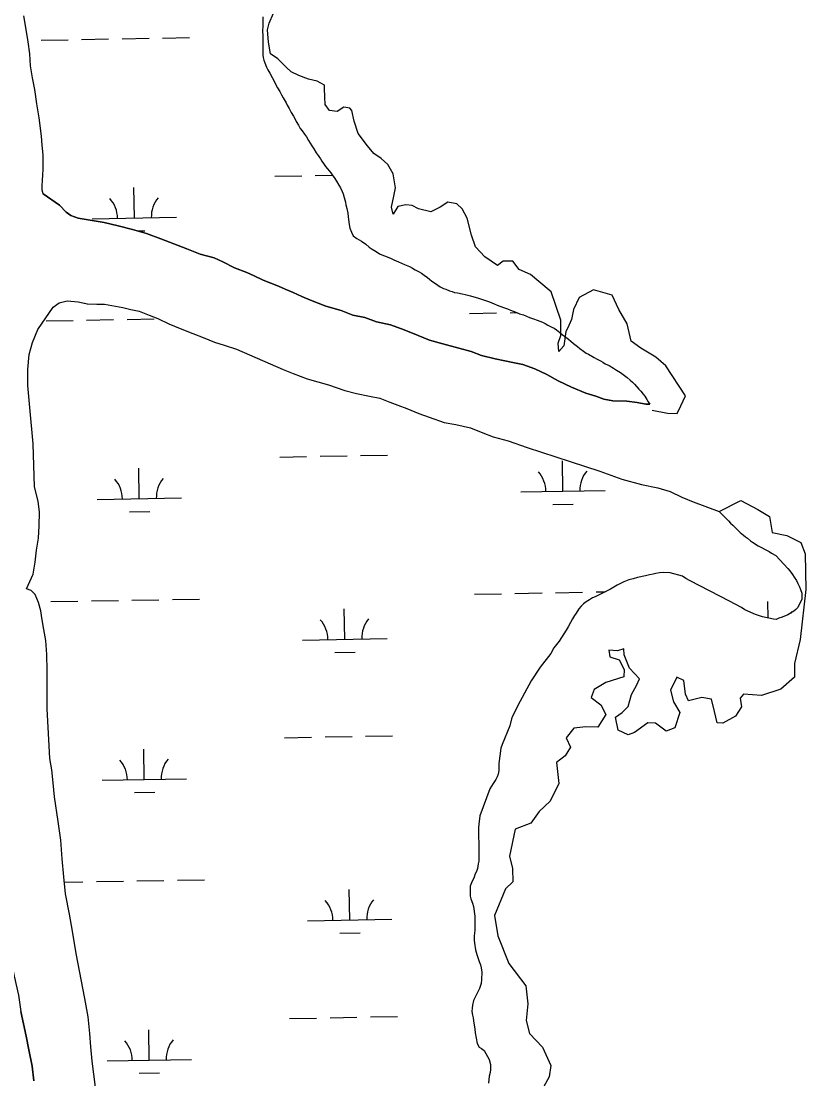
# Model space of a CAD drawing. Extents: x 3903937 to 3942190, y 260677 to 286651.
# Drawn here: x 3932777 to 3933706, y 275795 to 277048 of the extents above; entities that cross this region are included whole.
import ezdxf

# ---------------------------------------------------------------- set-up
doc = ezdxf.new("R2010")
doc.units = 0
for name, color, linetype in [('V-RIVR-EDGE', 7, 'Continuous'), ('V-TOPO-SHOR', 7, 'Continuous'), ('V-WETL-SWMP', 7, 'Continuous')]:
    doc.layers.add(name, color=color, linetype=linetype)

msp = doc.modelspace()

# ---------------------------------------------------------------- linework, layer by layer
at = {"layer": 'V-RIVR-EDGE'}
for points in [[(3933166, 276944.9), (3933158.9, 276945.8), (3933150.9, 276940.7), (3933141.8, 276942.1), (3933136.7, 276948.9), (3933136.3, 276957.8), (3933136.1, 276968.6), (3933136, 276971.8), (3933127.3, 276976.9), (3933117.1, 276979.1), (3933105.4, 276983.5), (3933096.7, 276987.9), (3933090.9, 276993), (3933080.7, 277003.2), (3933071.9, 277009), (3933069.7, 277022.9), (3933068.3, 277037.4), (3933070.5, 277045.4), (3933075.6, 277057.1)], [(3933524.2, 276586.9), (3933542.5, 276583.3), (3933553.9, 276583), (3933558.1, 276591.8), (3933563.7, 276603.9), (3933540.3, 276639.3), (3933528.6, 276649.8), (3933510.9, 276660.3), (3933499.2, 276668.8), (3933494.6, 276689), (3933484.8, 276706), (3933476.9, 276723), (3933454.7, 276729.5), (3933437.7, 276720.4), (3933431.2, 276706), (3933428.6, 276694.2), (3933424, 276683.8), (3933422, 276679.9), (3933419.4, 276662.9), (3933413.5, 276656.3), (3933412.9, 276666.1), (3933416.2, 276675.3), (3933416.2, 276693.6), (3933404.4, 276726.9), (3933390, 276739.3), (3933380.2, 276747.8), (3933366.5, 276753.7), (3933359.3, 276763.5), (3933347.5, 276763.5), (3933341, 276758.3), (3933326, 276768.7), (3933314.9, 276780.5), (3933310.3, 276794.2), (3933305.1, 276814.5), (3933299.2, 276825.6), (3933292.6, 276831.5), (3933282.2, 276833.4), (3933273, 276827.6), (3933261.9, 276821.7), (3933247.5, 276825.6), (3933239.7, 276829.5), (3933232.5, 276830.2), (3933222.7, 276828.2), (3933217.5, 276819.1), (3933215.5, 276827.6), (3933218.1, 276840.6), (3933220.1, 276850.4), (3933217.5, 276866.8), (3933210.9, 276877.9), (3933203.1, 276885.1), (3933194.6, 276891), (3933186.8, 276900.1), (3933175.7, 276914.5), (3933171.1, 276929.5), (3933168.5, 276941.9), (3933166, 276944.9)], [(3933603.5, 276466.8), (3933629.1, 276479.7), (3933649.5, 276469.2), (3933663.4, 276460.7), (3933666.4, 276442), (3933683.9, 276438.4), (3933700.3, 276429.9), (3933705.7, 276416.6), (3933706.3, 276374.3), (3933699.7, 276315.1), (3933693, 276286.7), (3933693, 276270.3), (3933676.7, 276256.4), (3933653.7, 276248.6), (3933632.6, 276250.4), (3933628.3, 276245.6), (3933630.1, 276235.3), (3933622.9, 276224.4), (3933607.8, 276215.9), (3933601.1, 276216.5), (3933598.1, 276229.8), (3933594.5, 276244.3), (3933583, 276246.2), (3933567.3, 276242.5), (3933563.7, 276250.4), (3933561.8, 276266.7), (3933553.4, 276270.3), (3933546.1, 276255.2), (3933549.7, 276241.3), (3933557, 276228.6), (3933551, 276210.5), (3933540.7, 276206.3), (3933528, 276215.9), (3933518.9, 276216.5), (3933503.2, 276205.1), (3933495.9, 276202), (3933483.9, 276207.5), (3933480.8, 276223.2), (3933488.7, 276228.6), (3933495.9, 276235.9), (3933499.6, 276249.8), (3933505.6, 276260.7), (3933509.2, 276268.5), (3933497.2, 276281.2), (3933491.1, 276296.9), (3933490.5, 276304.2), (3933483.3, 276301.8), (3933473, 276302.4), (3933474.2, 276294.5), (3933485.1, 276290.9), (3933491.1, 276279.4), (3933490.5, 276270.9), (3933469.4, 276264.3), (3933455.4, 276255.8), (3933451.8, 276246.2), (3933463.3, 276237.7), (3933469.4, 276226.2), (3933459.7, 276211.1), (3933445.8, 276211.7), (3933431.3, 276209.9), (3933422.2, 276198.4), (3933427.6, 276187.5), (3933421, 276177.2), (3933410.7, 276169.4), (3933413.7, 276144.6), (3933403.5, 276123.5), (3933390.2, 276111.4), (3933380.5, 276097.5), (3933361.8, 276090.2), (3933355.1, 276058.2), (3933358.7, 276043.7), (3933359.3, 276027.9), (3933350.3, 276019.5), (3933337.6, 275988), (3933341.2, 275963.9), (3933354.5, 275931.2), (3933374.4, 275904.6), (3933376.9, 275883.5), (3933375.1, 275863.5), (3933378.7, 275848.4), (3933394.4, 275832.1), (3933404.1, 275810.3), (3933402.3, 275797), (3933387.7, 275770.4)]]:
    msp.add_lwpolyline(points, dxfattribs=at)
at = {"layer": 'V-TOPO-SHOR'}
for points in [[(3932802.8, 276843.2), (3932801.6, 276847.5), (3932801.4, 276852.3), (3932801.8, 276859.5), (3932802.2, 276865.2), (3932802.6, 276872.6), (3932802.8, 276880), (3932802.5, 276889.3), (3932801.3, 276900.8), (3932800.7, 276911.4), (3932798.1, 276933.1), (3932795.1, 276950), (3932792.8, 276966.9), (3932790.2, 276980.8), (3932787.8, 276994.9), (3932786.8, 277009.2), (3932784.7, 277023.2), (3932782.5, 277037.9), (3932779.7, 277054)], [(3932802.8, 276843.2), (3932822.1, 276829.6), (3932830, 276821.5), (3932835.6, 276817.7), (3932844, 276814.5), (3932874.8, 276809.3), (3932891.7, 276805.1), (3932908.4, 276801.1), (3932925.1, 276796.1), (3932942, 276789.7), (3932957.5, 276784), (3932972.8, 276778.2), (3932988.7, 276771.6), (3933005.2, 276767.4), (3933015.5, 276762.8), (3933029.3, 276755.6), (3933044, 276749.9), (3933052.7, 276746.1), (3933063.5, 276741.1), (3933072.4, 276737.5), (3933081.3, 276733.7), (3933089.5, 276730.3), (3933098.8, 276726.3), (3933109, 276721.4), (3933119.3, 276717.2), (3933137.6, 276710), (3933155.9, 276705), (3933169.4, 276699.6), (3933183.9, 276696.6), (3933197.7, 276691.7), (3933214, 276688.1), (3933230.5, 276681.9), (3933246.8, 276675.3), (3933260.5, 276669.9), (3933276.2, 276665.5), (3933295.3, 276660.3), (3933309.8, 276656.4), (3933322.1, 276651.6), (3933338.2, 276647.6), (3933349.6, 276645.2), (3933359.3, 276643.2), (3933370.8, 276640.8), (3933385.4, 276635.8), (3933399.3, 276629), (3933412.8, 276621.5), (3933428.5, 276614.1), (3933445.8, 276607.1), (3933457.5, 276603.5), (3933466.9, 276599.9), (3933477.8, 276597.9), (3933494.1, 276597.5), (3933506.4, 276595.9), (3933516.6, 276594.1), (3933521.3, 276594)], [(3932782.8, 276375), (3932790.7, 276392.7), (3932793.1, 276406.6), (3932794.9, 276420.8), (3932797.1, 276435.1), (3932798.1, 276450), (3932798.3, 276465.9), (3932796.6, 276479), (3932792.4, 276496.1), (3932790.7, 276546.9), (3932786.9, 276590.2), (3932784.6, 276615.9), (3932784.6, 276635.2), (3932786, 276652.9), (3932790, 276667), (3932796.4, 276682.5), (3932814.7, 276708.9), (3932821.6, 276714.1), (3932831, 276716.3)], [(3932831, 276716.3), (3932844.2, 276715.1), (3932855, 276713), (3932866.2, 276712.5), (3932875.4, 276712.5), (3932888.5, 276710.1), (3932897, 276708.5), (3932906.6, 276706.3), (3932916.4, 276704.2), (3932928.4, 276699.5), (3932938.7, 276695.3), (3932951.4, 276689.2), (3932965, 276683.8), (3932979.8, 276677.6), (3932992.4, 276672.9), (3933005.6, 276667.5), (3933017.1, 276664), (3933031.6, 276659.1), (3933087, 276635.1), (3933098.9, 276630.4), (3933115.6, 276624), (3933140.9, 276616.7), (3933160.2, 276610.1), (3933173.8, 276606.6), (3933189.5, 276603.5), (3933201.5, 276600.9), (3933213.4, 276596.2), (3933222.8, 276592.9), (3933233.6, 276588.9), (3933247.9, 276583.1), (3933259.9, 276578.4), (3933277.7, 276572.2), (3933291.5, 276569.7), (3933308.9, 276565.9), (3933323.5, 276560.2), (3933335.9, 276555.3), (3933353.5, 276550.4), (3933376.2, 276542.8), (3933427.1, 276525.9), (3933462.1, 276514.4), (3933488.4, 276505.2), (3933511.4, 276498.8), (3933531.1, 276494.8), (3933545.6, 276490.3), (3933559.5, 276483.8), (3933572.8, 276478.3), (3933603.5, 276466.7)], [(3932801.2, 276340.7), (3932799.8, 276349.1), (3932797.3, 276358.8), (3932793.3, 276368.6), (3932788.3, 276373), (3932782.8, 276375)], [(3932864.8, 275784.6), (3932860.6, 275815.4), (3932859, 275832.5), (3932858.1, 275848.4), (3932855.9, 275867.9), (3932851.9, 275889.6), (3932841.6, 275943.1), (3932837.5, 275969.6), (3932833.7, 275989.7), (3932829.2, 276013.7), (3932827.2, 276034), (3932825.2, 276055.1), (3932823.5, 276077.2), (3932820.5, 276099.6), (3932816.1, 276128.5), (3932814.6, 276145.2), (3932812.8, 276160.7), (3932810.4, 276174), (3932809.8, 276189.2), (3932807.5, 276233.1), (3932807.5, 276278.5), (3932807.1, 276297.2), (3932805.8, 276314.1), (3932803.6, 276327), (3932801.2, 276340.7)], [(3932791.7, 275792), (3932789.8, 275809.7), (3932785.6, 275829), (3932782.4, 275845.1), (3932779.3, 275859.8), (3932776.3, 275874.5)]]:
    msp.add_lwpolyline(points, dxfattribs=at)
at = {"layer": 'V-WETL-SWMP'}
for p, q in [((3932800.2, 277025.3), (3932832.2, 277025.8)), ((3932848.2, 277026.1), (3932880.2, 277026.7)), ((3932896.2, 277027), (3932928.2, 277027.5)), ((3932944.2, 277027.8), (3932976.2, 277028.4)), ((3933077, 276864), (3933109, 276864.5)), ((3933125, 276864.8), (3933145.4, 276865.2)), ((3932910.8, 276814.6), (3932910.1, 276850.6)), ((3932860.8, 276813.7), (3932960.8, 276815.5)), ((3932914.7, 276799.2), (3932923, 276799.4)), ((3932806.1, 276692.7), (3932838.1, 276693.2)), ((3932854.1, 276693.5), (3932886, 276694.1)), ((3932902, 276694.3), (3932934, 276694.9)), ((3933307.9, 276701.5), (3933339.9, 276702.1)), ((3933355.9, 276702.3), (3933364.1, 276702.5)), ((3933082.9, 276531.3), (3933114.8, 276531.9)), ((3933130.8, 276532.2), (3933162.8, 276532.7)), ((3933178.8, 276533), (3933210.8, 276533.6)), ((3932916.6, 276482), (3932916, 276518)), ((3933418.5, 276490.8), (3933417.8, 276526.8)), ((3933368.5, 276489.9), (3933468.5, 276491.7)), ((3932866.6, 276481.1), (3932966.6, 276482.8)), ((3932904.9, 276466.3), (3932928.9, 276466.7)), ((3933406.7, 276475.2), (3933430.7, 276475.6)), ((3933313.7, 276368.9), (3933345.7, 276369.4)), ((3933361.7, 276369.7), (3933393.7, 276370.3)), ((3933409.7, 276370.6), (3933441.7, 276371.1)), ((3933457.7, 276371.4), (3933468.6, 276371.6)), ((3932811.9, 276360), (3932843.9, 276360.6)), ((3932859.9, 276360.9), (3932891.9, 276361.4)), ((3932907.9, 276361.7), (3932939.9, 276362.3)), ((3932955.9, 276362.6), (3932987.9, 276363.1)), ((3933661.6, 276340.4), (3933661.3, 276360.2)), ((3933160.1, 276315.4), (3933159.4, 276351.4)), ((3933110.1, 276314.5), (3933210.1, 276316.3)), ((3933148.3, 276299.8), (3933172.3, 276300.2)), ((3933088.7, 276198.7), (3933120.7, 276199.3)), ((3933136.7, 276199.6), (3933168.7, 276200.1)), ((3933184.7, 276200.4), (3933216.7, 276201)), ((3932922.5, 276149.3), (3932921.9, 276185.3)), ((3932872.5, 276148.5), (3932972.5, 276150.2)), ((3932910.8, 276133.7), (3932934.8, 276134.1)), ((3932827.8, 276027.6), (3932849.8, 276028)), ((3932865.8, 276028.3), (3932897.8, 276028.8)), ((3932913.8, 276029.1), (3932945.8, 276029.7)), ((3932961.7, 276029.9), (3932993.7, 276030.5)), ((3933165.9, 275982.8), (3933165.3, 276018.8)), ((3933115.9, 275981.9), (3933215.9, 275983.7)), ((3933154.2, 275967.1), (3933178.2, 275967.6)), ((3933094.6, 275866.1), (3933126.6, 275866.6)), ((3933142.6, 275866.9), (3933174.5, 275867.5)), ((3933190.5, 275867.8), (3933222.5, 275868.3)), ((3932928.3, 275816.7), (3932927.7, 275852.7)), ((3932878.3, 275815.8), (3932978.3, 275817.6)), ((3932916.6, 275801.1), (3932940.6, 275801.5))]:
    msp.add_line(p, q, dxfattribs=at)
for points in [[(3932802.8, 276843.2), (3932801.6, 276847.5), (3932801.4, 276852.3), (3932801.8, 276859.5), (3932802.2, 276865.2), (3932802.6, 276872.6), (3932802.8, 276880), (3932802.5, 276889.3), (3932801.3, 276900.8), (3932800.7, 276911.4), (3932798.1, 276933.1), (3932795.1, 276950), (3932792.8, 276966.9), (3932790.2, 276980.8), (3932787.8, 276994.9), (3932786.8, 277009.2), (3932784.7, 277023.2), (3932782.5, 277037.9), (3932779.7, 277054)], [(3933062.8, 277052.8), (3933062.8, 277045.7), (3933062.8, 277041.5), (3933062.5, 277036.8), (3933062.8, 277030.2), (3933063, 277025.8), (3933063, 277021.8), (3933063, 277016.1), (3933063, 277012.6), (3933063, 277007.7), (3933063.2, 277004.7), (3933064.1, 277001.4), (3933065.3, 276998.3), (3933067.4, 276993.4), (3933068.8, 276990.3), (3933071.2, 276986.1), (3933073.8, 276981.2), (3933075.9, 276977.4), (3933078.4, 276972.5), (3933080.5, 276969), (3933083.1, 276964.3), (3933085, 276960.7), (3933087.1, 276956.8), (3933090.4, 276951.1), (3933091.8, 276948.3), (3933094.1, 276944.3), (3933096.7, 276939.4), (3933099.1, 276935.4), (3933100.7, 276932.3), (3933102.3, 276929.1)], [(3933102.3, 276929.1), (3933105.1, 276924.4), (3933107.3, 276920.8), (3933109.6, 276918), (3933112.4, 276913.8), (3933114.5, 276910.7), (3933117.1, 276906.3), (3933119.2, 276903.2), (3933121.1, 276899.9), (3933123.2, 276896.6), (3933126.2, 276891.7), (3933128.3, 276888.7), (3933131.4, 276884.7), (3933133, 276881.9), (3933134.7, 276879), (3933137.3, 276875.5), (3933139.4, 276872.9), (3933141.5, 276870.3), (3933143.4, 276868), (3933145.7, 276864.7), (3933147.6, 276862.4), (3933150.1, 276858.4), (3933153, 276853.4), (3933155.1, 276850.2), (3933156.9, 276845.9), (3933158.1, 276843.1), (3933159.3, 276838.9), (3933160.7, 276833.3), (3933161.4, 276830), (3933162.3, 276825.7), (3933163.5, 276820.3), (3933164.2, 276816.1), (3933164.4, 276812.8), (3933165.4, 276806.7), (3933166.1, 276802.7), (3933167.9, 276797.8), (3933170, 276793.4), (3933174.3, 276790.4), (3933179.8, 276787), (3933184.8, 276783.4), (3933189.1, 276779.9), (3933192.5, 276777.6), (3933197.2, 276774.9), (3933201.2, 276772.3), (3933204, 276771), (3933206.9, 276769.7), (3933210.1, 276768.4), (3933214.8, 276766.5), (3933218.1, 276765), (3933223.6, 276762.7), (3933227.2, 276761.1), (3933230.9, 276759.6), (3933236.8, 276757.1), (3933240.1, 276755.1), (3933243.4, 276753.3), (3933248.1, 276750.8), (3933250.9, 276749.3), (3933254, 276747), (3933258, 276744), (3933260.5, 276742.1), (3933263.3, 276739.8), (3933267.6, 276736.8), (3933270.4, 276734.9), (3933272.9, 276733.1), (3933276.9, 276731), (3933279.9, 276730.1), (3933284, 276728.2), (3933287.1, 276727.6), (3933290.1, 276726.4), (3933293.6, 276725.8), (3933299, 276724.6), (3933302.8, 276723.8), (3933308.9, 276722.5), (3933313, 276721.2), (3933317.2, 276720.1), (3933325.4, 276717.1), (3933331.5, 276715.1), (3933337, 276712.8), (3933340.6, 276711.3), (3933343.9, 276710.1), (3933349.2, 276708.1), (3933352.9, 276707), (3933356.4, 276705.3), (3933362.8, 276703.1), (3933367.2, 276701.1), (3933371.6, 276699.7), (3933378.9, 276696.8), (3933383.5, 276695.1), (3933388, 276693.4), (3933394.1, 276691.3), (3933397.5, 276689.4), (3933400.7, 276687.7), (3933405.4, 276685.4), (3933408.2, 276684), (3933411, 276681.9), (3933415, 276678.8), (3933417.6, 276676.7), (3933421.8, 276673.2), (3933424.9, 276670.8), (3933427.7, 276668.5), (3933431, 276665.9)], [(3933431, 276665.9), (3933435.7, 276662.4), (3933438.5, 276660), (3933442.9, 276656.7), (3933446, 276654.6), (3933448.8, 276653.2), (3933455.4, 276649.2), (3933458.4, 276647.8), (3933462.9, 276645.2), (3933465.7, 276643.6), (3933468.7, 276641.9), (3933473.2, 276639.6), (3933478.6, 276636.7), (3933482.1, 276634.4), (3933486.8, 276631.3), (3933489.8, 276629.2), (3933494.5, 276625.7), (3933498.3, 276622.6), (3933500.9, 276620.1), (3933503.2, 276617.7), (3933508.6, 276611.6), (3933510.7, 276609.3), (3933513.5, 276605.7), (3933515.4, 276603.4), (3933518, 276599.4), (3933519.4, 276596.6), (3933521.3, 276594), (3933516.6, 276594.1), (3933506.4, 276595.9), (3933494.1, 276597.5), (3933477.8, 276597.9), (3933466.9, 276599.9), (3933457.5, 276603.5), (3933445.8, 276607.1), (3933428.5, 276614.1), (3933412.8, 276621.5), (3933399.3, 276629), (3933385.4, 276635.8), (3933370.8, 276640.8), (3933359.3, 276643.2), (3933349.6, 276645.2), (3933338.2, 276647.6), (3933322.1, 276651.6), (3933309.8, 276656.4), (3933295.3, 276660.3), (3933276.2, 276665.5), (3933260.5, 276669.9), (3933246.8, 276675.3), (3933230.5, 276681.9), (3933214, 276688.1), (3933197.7, 276691.7), (3933183.9, 276696.6), (3933169.4, 276699.6), (3933155.9, 276705), (3933137.6, 276710), (3933119.3, 276717.2), (3933109, 276721.4), (3933098.8, 276726.3), (3933089.5, 276730.3), (3933081.3, 276733.7), (3933072.4, 276737.5), (3933063.5, 276741.1), (3933052.7, 276746.1), (3933044, 276749.9), (3933029.3, 276755.6), (3933015.5, 276762.8), (3933005.2, 276767.4), (3932988.7, 276771.6), (3932972.8, 276778.2), (3932957.5, 276784), (3932942, 276789.7), (3932925.1, 276796.1), (3932908.4, 276801.1), (3932891.7, 276805.1), (3932874.8, 276809.3), (3932844, 276814.5), (3932835.6, 276817.7), (3932830, 276821.5), (3932822.1, 276829.6), (3932802.8, 276843.2)], [(3932829.2, 276013.7), (3932827.2, 276034), (3932825.2, 276055.1), (3932823.5, 276077.2), (3932820.5, 276099.6), (3932816.1, 276128.5), (3932814.6, 276145.2), (3932812.8, 276160.7), (3932810.4, 276174), (3932809.8, 276189.2), (3932807.5, 276233.1), (3932807.5, 276278.5), (3932807.1, 276297.2), (3932805.8, 276314.1), (3932803.6, 276327), (3932801.2, 276340.7), (3932799.8, 276349.1), (3932797.3, 276358.8), (3932793.3, 276368.6), (3932788.3, 276373), (3932782.8, 276375), (3932790.7, 276392.7), (3932793.1, 276406.6), (3932794.9, 276420.8), (3932797.1, 276435.1), (3932798.1, 276450), (3932798.3, 276465.9), (3932796.6, 276479), (3932792.4, 276496.1), (3932790.7, 276546.9), (3932786.9, 276590.2), (3932784.6, 276615.9), (3932784.6, 276635.2), (3932786, 276652.9), (3932790, 276667), (3932796.4, 276682.5), (3932814.7, 276708.9), (3932821.6, 276714.1), (3932831, 276716.3), (3932844.2, 276715.1), (3932854.9, 276713), (3932866.2, 276712.5), (3932875.4, 276712.5), (3932888.5, 276710.1), (3932897, 276708.5), (3932906.6, 276706.3), (3932916.4, 276704.2), (3932928.4, 276699.5), (3932938.7, 276695.3), (3932951.4, 276689.2), (3932965, 276683.8), (3932979.8, 276677.6), (3932992.4, 276672.9), (3933005.6, 276667.5), (3933017.1, 276664), (3933031.6, 276659.1), (3933087, 276635.1), (3933098.9, 276630.4), (3933115.6, 276624), (3933140.9, 276616.7), (3933160.2, 276610.1), (3933173.8, 276606.6), (3933189.5, 276603.5), (3933201.5, 276600.9), (3933213.4, 276596.2), (3933222.8, 276592.9), (3933233.6, 276588.9), (3933247.9, 276583.1), (3933259.9, 276578.4), (3933277.7, 276572.2), (3933291.5, 276569.7), (3933308.9, 276565.9), (3933323.5, 276560.2), (3933335.9, 276555.3), (3933353.5, 276550.4), (3933376.2, 276542.8), (3933427.1, 276525.9), (3933462.1, 276514.4), (3933488.4, 276505.2), (3933511.4, 276498.8), (3933531.1, 276494.8), (3933545.6, 276490.3), (3933559.5, 276483.8), (3933572.8, 276478.3), (3933603.5, 276466.7), (3933607.5, 276462.7), (3933610.3, 276459.9), (3933614.5, 276455.7), (3933617.1, 276453.1), (3933619.7, 276450.5), (3933623.2, 276447), (3933626, 276444.4), (3933628.6, 276442.1), (3933632.3, 276438.8), (3933634.9, 276436.9), (3933637.3, 276435), (3933640.6, 276432.2), (3933643.1, 276430.5), (3933649.9, 276426.3), (3933662.8, 276419.3), (3933665.7, 276417.6)], [(3933665.7, 276417.6), (3933670.8, 276414.6), (3933685, 276399.1), (3933687.3, 276396.3), (3933690.5, 276392.3), (3933692.5, 276389.1), (3933695.3, 276385.2), (3933696.9, 276381.6), (3933698.9, 276377.6), (3933700.1, 276374.4), (3933701.6, 276370), (3933701.6, 276366.9), (3933701.6, 276362.9), (3933696.9, 276352.9), (3933694.5, 276350.6), (3933692.1, 276348.6), (3933684.9, 276344.2), (3933678.2, 276341.4), (3933674.2, 276340.2), (3933671, 276339), (3933667.8, 276339.1), (3933655.1, 276341.8), (3933647.9, 276344.2), (3933644.7, 276345.4), (3933640.3, 276347.5), (3933633.9, 276350.3), (3933629.9, 276353.1), (3933616, 276360.7), (3933569.1, 276384.6), (3933564.3, 276387.4), (3933560.3, 276390.1), (3933545.6, 276394.1), (3933537.3, 276394.5), (3933532.9, 276394.1), (3933528.5, 276393.4), (3933525.3, 276392.6), (3933521, 276391.8), (3933516.2, 276390.6), (3933507, 276388.6), (3933501.9, 276387), (3933496.7, 276385.8), (3933490.7, 276383.4), (3933486.7, 276381.5), (3933482.8, 276379.5), (3933474.8, 276374.7), (3933456.5, 276365.6), (3933453.7, 276364.4), (3933450.1, 276362), (3933446.1, 276359.6), (3933443, 276357.2), (3933440.2, 276354.5), (3933437.4, 276351.3), (3933434.2, 276346.5), (3933432.2, 276343.7), (3933429.8, 276339.7), (3933427.4, 276335.4), (3933424.6, 276330.2), (3933422.3, 276326.2), (3933413.9, 276313.1), (3933407.9, 276305.2), (3933404.3, 276298.4), (3933391.6, 276282.5), (3933380.8, 276266.2), (3933364.9, 276236.8), (3933360.5, 276227.2), (3933358.9, 276224.1), (3933357.7, 276221.3), (3933355.7, 276212.9), (3933346.6, 276190.7), (3933345, 276186.3), (3933342.6, 276168), (3933342.6, 276164.8), (3933342.5, 276160), (3933341.7, 276155.7), (3933340.6, 276152.5), (3933339, 276149.3), (3933335.8, 276144.5), (3933333.8, 276141.3), (3933331.8, 276138.2), (3933320.2, 276106.3), (3933319, 276096.4), (3933318.6, 276092), (3933318.6, 276088.4), (3933318.6, 276082.5), (3933318.6, 276079.3), (3933319, 276076.1), (3933319, 276056.6), (3933319, 276052.6), (3933318.2, 276049.1), (3933317.4, 276043.9), (3933316.2, 276040.3), (3933314.6, 276037.5), (3933313.4, 276033.6), (3933310.2, 276026.8), (3933308.6, 276022.8), (3933308.6, 276017.3), (3933308.6, 276010.9), (3933309.4, 276007.7), (3933311.4, 276002.5), (3933312.6, 275998.6), (3933314.1, 275987.4)], [(3932741.5, 276120.4), (3932746.5, 276093.9), (3932749.8, 276054.5), (3932752.1, 275999.2), (3932754.3, 275988.3), (3932757.3, 275973.8), (3932760.7, 275954.3), (3932764.6, 275934.4), (3932768.4, 275916.1), (3932773.3, 275893.6), (3932776.3, 275874.5), (3932779.3, 275859.8), (3932782.4, 275845.1), (3932785.6, 275829), (3932789.8, 275809.7), (3932791.7, 275792)], [(3932864.8, 275784.6), (3932860.6, 275815.4), (3932859, 275832.5), (3932858.1, 275848.4), (3932855.9, 275867.9), (3932851.9, 275889.6), (3932841.6, 275943.1), (3932837.5, 275969.6), (3932833.7, 275989.7), (3932829.2, 276013.7)], [(3933314.1, 275987.4), (3933314.1, 275982.2), (3933314.1, 275977.5), (3933314.1, 275970.3), (3933313.3, 275963.9), (3933313.3, 275958.8), (3933313.7, 275955.2), (3933314.9, 275947.2), (3933316.5, 275941.7), (3933319.3, 275933.7), (3933320.9, 275929.7), (3933321.7, 275926.2), (3933322.4, 275921), (3933322, 275912.2), (3933321.6, 275907.5), (3933319.6, 275901.5), (3933314.1, 275890.4), (3933312.5, 275887.2), (3933311.3, 275882), (3933310.9, 275878.4), (3933310.5, 275874.4), (3933311.3, 275870.1), (3933312.1, 275866.9), (3933312.4, 275863.3), (3933314, 275853.4), (3933314.4, 275849), (3933316.8, 275836.3), (3933319.2, 275831.9), (3933322, 275830.3), (3933325.1, 275828.3), (3933331.1, 275817.5), (3933332.7, 275811.6), (3933332.7, 275805.6), (3933332.3, 275802), (3933331.1, 275797.7), (3933330.3, 275789.3)]]:
    msp.add_lwpolyline(points, dxfattribs=at)
for centre, start, end in [((3932855.5, 276814.1), 0.2366, 41.7802), ((3932966, 276816), 140.2366, 181.7802), ((3932861.4, 276481.5), 0.2366, 41.7802), ((3932971.9, 276483.4), 140.2366, 181.7802), ((3933363.2, 276490.3), 0.2366, 41.7802), ((3933473.7, 276492.2), 140.2366, 181.7802), ((3933717.1, 276325.7), 140.2366, 143.814), ((3933104.8, 276314.9), 0.2366, 41.7802), ((3933215.3, 276316.9), 140.2366, 181.7802), ((3932867.2, 276148.8), 0.2366, 41.7802), ((3932977.7, 276150.8), 140.2366, 181.7802), ((3933110.7, 275982.3), 0.2366, 41.7802), ((3933221.2, 275984.2), 140.2366, 181.7802), ((3932873.1, 275816.2), 0.2366, 41.7802), ((3932983.6, 275818.2), 140.2366, 181.7802)]:
    msp.add_arc(centre, 35.2, start, end, dxfattribs=at)

doc.saveas('drawing.dxf')
